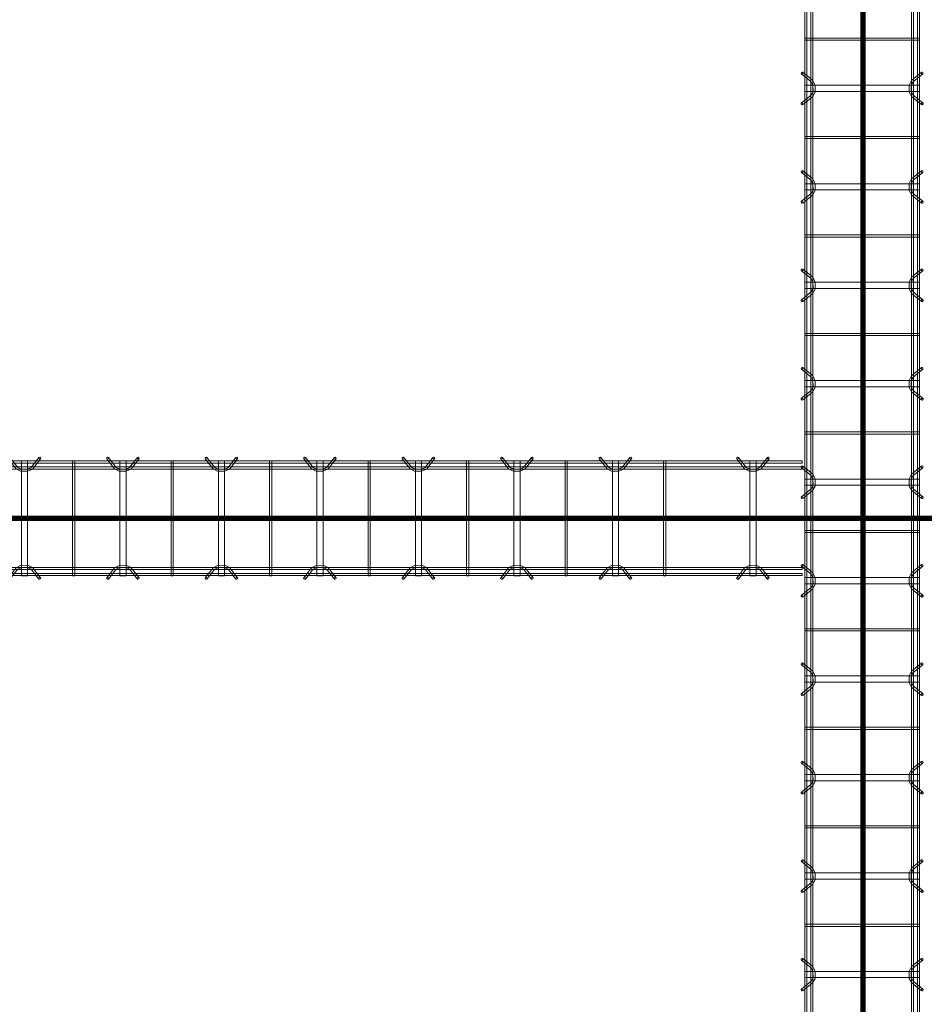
# Model space of a CAD drawing. Header units: inches. Extents: x -4136 to 1945, y -6639 to 12387.
# Tile 449 of 656: x -3094 to -2983, y 11068 to 11188. Entities that reach past the tile are written whole.
import ezdxf

# ---------------------------------------------------------------- set-up
doc = ezdxf.new("R2010")
doc.units = ezdxf.units.IN
doc.header["$MEASUREMENT"] = 0
for name, color, linetype, lineweight in [('A-FLOR', 7, 'Continuous', 9), ('A-GENM', 7, 'Continuous', 9), ('S-BEAM', 7, 'Continuous', 9)]:
    doc.layers.add(name, color=color, linetype=linetype, lineweight=lineweight)

# ---------------------------------------------------------------- blocks, each defined once
blk = doc.blocks.new('Dowel bar assembly - Dowel bar assembly-669756-SLAB ON GROUND JOINTS')
at = {"layer": 'S-BEAM', "color": 253, "true_color": 0xaaaaaa}
for p, q in [((2175, 1.98), (0, 1.98)), ((0, 1.72), (2175, 1.72)), ((2175, 1.25), (0, 1.25)), ((1168.02, 2.23), (1168.97, 1.03)), ((1169.18, 1.19), (1168.23, 2.39)), ((1169.62, 1.99), (1169.62, -12.01)), ((1170.38, 1.99), (1169.62, 1.99)), ((1169.62, 1.99), (1170.38, 1.99)), ((1170.38, -12.01), (1170.38, 1.99)), ((1171.76, 2.39), (1170.81, 1.19)), ((1171.01, 1.03), (1171.96, 2.23)), ((1175.87, 1.99), (1175.87, -12.01)), ((1176.13, 1.99), (1175.87, 1.99)), ((1175.87, 1.99), (1176.13, 1.99)), ((1176.13, -12.01), (1176.13, 1.99)), ((1180.02, 2.23), (1180.97, 1.03)), ((1181.18, 1.19), (1180.23, 2.39)), ((1181.62, 1.99), (1181.62, -12.01)), ((1182.38, 1.99), (1181.62, 1.99)), ((1181.62, 1.99), (1182.38, 1.99)), ((1182.38, -12.01), (1182.38, 1.99)), ((1183.76, 2.39), (1182.81, 1.19)), ((1183.01, 1.03), (1183.96, 2.23)), ((1187.87, 1.99), (1187.87, -12.01)), ((1188.13, 1.99), (1187.87, 1.99)), ((1187.87, 1.99), (1188.13, 1.99)), ((1188.13, -12.01), (1188.13, 1.99)), ((1192.02, 2.23), (1192.97, 1.03)), ((1193.18, 1.19), (1192.23, 2.39)), ((1193.62, 1.99), (1193.62, -12.01)), ((1194.38, 1.99), (1193.62, 1.99)), ((1193.62, 1.99), (1194.38, 1.99)), ((1194.38, -12.01), (1194.38, 1.99)), ((1195.76, 2.39), (1194.81, 1.19)), ((1195.01, 1.03), (1195.96, 2.23)), ((1199.87, 1.99), (1199.87, -12.01)), ((1200.13, 1.99), (1199.87, 1.99)), ((1199.87, 1.99), (1200.13, 1.99)), ((1200.13, -12.01), (1200.13, 1.99)), ((1204.02, 2.23), (1204.97, 1.03)), ((1205.18, 1.19), (1204.23, 2.39)), ((1205.62, 1.99), (1205.62, -12.01)), ((1206.38, 1.99), (1205.62, 1.99)), ((1205.62, 1.99), (1206.38, 1.99)), ((1206.38, -12.01), (1206.38, 1.99)), ((1207.76, 2.39), (1206.81, 1.19)), ((1207.01, 1.03), (1207.96, 2.23)), ((1211.87, 1.99), (1211.87, -12.01)), ((1212.13, 1.99), (1211.87, 1.99)), ((1211.87, 1.99), (1212.13, 1.99)), ((1212.13, -12.01), (1212.13, 1.99)), ((1216.02, 2.23), (1216.97, 1.03)), ((1217.18, 1.19), (1216.23, 2.39)), ((1217.62, 1.99), (1217.62, -12.01)), ((1218.38, 1.99), (1217.62, 1.99)), ((1217.62, 1.99), (1218.38, 1.99)), ((1218.38, -12.01), (1218.38, 1.99)), ((1219.76, 2.39), (1218.81, 1.19)), ((1219.01, 1.03), (1219.96, 2.23)), ((1223.87, 1.99), (1223.87, -12.01)), ((1224.13, 1.99), (1223.87, 1.99)), ((1223.87, 1.99), (1224.13, 1.99)), ((1224.13, -12.01), (1224.13, 1.99)), ((1228.02, 2.23), (1228.97, 1.03)), ((1229.18, 1.19), (1228.23, 2.39)), ((1229.62, 1.99), (1229.62, -12.01)), ((1230.38, 1.99), (1229.62, 1.99)), ((1229.62, 1.99), (1230.38, 1.99)), ((1230.38, -12.01), (1230.38, 1.99)), ((1231.76, 2.39), (1230.81, 1.19)), ((1231.01, 1.03), (1231.96, 2.23)), ((1235.87, 1.99), (1235.87, -12.01)), ((1236.13, 1.99), (1235.87, 1.99)), ((1235.87, 1.99), (1236.13, 1.99)), ((1236.13, -12.01), (1236.13, 1.99)), ((1240.02, 2.23), (1240.97, 1.03)), ((1241.18, 1.19), (1240.23, 2.39)), ((1241.62, 1.99), (1241.62, -12.01)), ((1242.38, 1.99), (1241.62, 1.99)), ((1241.62, 1.99), (1242.38, 1.99)), ((1242.38, -12.01), (1242.38, 1.99)), ((1243.76, 2.39), (1242.81, 1.19)), ((1243.01, 1.03), (1243.96, 2.23)), ((1247.87, 1.99), (1247.87, -12.01)), ((1248.13, 1.99), (1247.87, 1.99)), ((1247.87, 1.99), (1248.13, 1.99)), ((1248.13, -12.01), (1248.13, 1.99)), ((1252.02, 2.23), (1252.97, 1.03)), ((1253.18, 1.19), (1252.23, 2.39)), ((1253.62, 1.99), (1253.62, -12.01)), ((1254.38, 1.99), (1253.62, 1.99)), ((1253.62, 1.99), (1254.38, 1.99)), ((1254.38, -12.01), (1254.38, 1.99)), ((1255.76, 2.39), (1254.81, 1.19)), ((1255.01, 1.03), (1255.96, 2.23)), ((1259.87, 1.99), (1259.87, -12.01)), ((1260.13, 1.99), (1259.87, 1.99)), ((1259.87, 1.99), (1260.13, 1.99)), ((1260.13, -12.01), (1260.13, 1.99)), ((1264.02, 2.23), (1264.97, 1.03)), ((1265.18, 1.19), (1264.23, 2.39)), ((1265.62, 1.99), (1265.62, -12.01)), ((1266.38, 1.99), (1265.62, 1.99)), ((1265.62, 1.99), (1266.38, 1.99)), ((1266.38, -12.01), (1266.38, 1.99)), ((1267.76, 2.39), (1266.81, 1.19)), ((1267.01, 1.03), (1267.96, 2.23)), ((1271.87, 1.99), (1271.87, -12.01)), ((1272.13, 1.99), (1271.87, 1.99)), ((1271.87, 1.99), (1272.13, 1.99)), ((1272.13, -12.01), (1272.13, 1.99)), ((1276.02, 2.23), (1276.97, 1.03)), ((1277.18, 1.19), (1276.23, 2.39)), ((1277.62, 1.99), (1277.62, -12.01)), ((1278.38, 1.99), (1277.62, 1.99)), ((1277.62, 1.99), (1278.38, 1.99)), ((1278.38, -12.01), (1278.38, 1.99)), ((1279.76, 2.39), (1278.81, 1.19)), ((1279.01, 1.03), (1279.96, 2.23)), ((1283.87, 1.99), (1283.87, -12.01)), ((1284.13, 1.99), (1283.87, 1.99)), ((1283.87, 1.99), (1284.13, 1.99)), ((1284.13, -12.01), (1284.13, 1.99)), ((0, 0.99), (2175, 0.99)), ((2175, -11.01), (0, -11.01)), ((0, -11.27), (2175, -11.27)), ((2175, -11.74), (0, -11.74)), ((0, -12), (2175, -12)), ((1168.97, -11.05), (1168.02, -12.25)), ((1168.23, -12.41), (1169.18, -11.21)), ((1170.81, -11.21), (1171.76, -12.41)), ((1171.96, -12.25), (1171.01, -11.05)), ((1180.97, -11.05), (1180.02, -12.25)), ((1180.23, -12.41), (1181.18, -11.21)), ((1182.81, -11.21), (1183.76, -12.41)), ((1183.96, -12.25), (1183.01, -11.05)), ((1192.97, -11.05), (1192.02, -12.25)), ((1192.23, -12.41), (1193.18, -11.21)), ((1194.81, -11.21), (1195.76, -12.41)), ((1195.96, -12.25), (1195.01, -11.05)), ((1204.97, -11.05), (1204.02, -12.25)), ((1204.23, -12.41), (1205.18, -11.21)), ((1206.81, -11.21), (1207.76, -12.41)), ((1207.96, -12.25), (1207.01, -11.05)), ((1216.97, -11.05), (1216.02, -12.25)), ((1216.23, -12.41), (1217.18, -11.21)), ((1218.81, -11.21), (1219.76, -12.41)), ((1219.96, -12.25), (1219.01, -11.05)), ((1228.97, -11.05), (1228.02, -12.25)), ((1228.23, -12.41), (1229.18, -11.21)), ((1230.81, -11.21), (1231.76, -12.41)), ((1231.96, -12.25), (1231.01, -11.05)), ((1240.97, -11.05), (1240.02, -12.25)), ((1240.23, -12.41), (1241.18, -11.21)), ((1242.81, -11.21), (1243.76, -12.41)), ((1243.96, -12.25), (1243.01, -11.05)), ((1252.97, -11.05), (1252.02, -12.25)), ((1252.23, -12.41), (1253.18, -11.21)), ((1254.81, -11.21), (1255.76, -12.41)), ((1255.96, -12.25), (1255.01, -11.05)), ((1264.97, -11.05), (1264.02, -12.25)), ((1264.23, -12.41), (1265.18, -11.21)), ((1266.81, -11.21), (1267.76, -12.41)), ((1267.96, -12.25), (1267.01, -11.05)), ((1276.97, -11.05), (1276.02, -12.25)), ((1276.23, -12.41), (1277.18, -11.21)), ((1278.81, -11.21), (1279.76, -12.41)), ((1279.96, -12.25), (1279.01, -11.05)), ((1170.38, -12.01), (1169.62, -12.01)), ((1169.62, -12.01), (1170.38, -12.01)), ((1176.13, -12.01), (1175.87, -12.01)), ((1175.87, -12.01), (1176.13, -12.01)), ((1182.38, -12.01), (1181.62, -12.01)), ((1181.62, -12.01), (1182.38, -12.01)), ((1188.13, -12.01), (1187.87, -12.01)), ((1187.87, -12.01), (1188.13, -12.01)), ((1194.38, -12.01), (1193.62, -12.01)), ((1193.62, -12.01), (1194.38, -12.01)), ((1200.13, -12.01), (1199.87, -12.01)), ((1199.87, -12.01), (1200.13, -12.01)), ((1206.38, -12.01), (1205.62, -12.01)), ((1205.62, -12.01), (1206.38, -12.01)), ((1212.13, -12.01), (1211.87, -12.01)), ((1211.87, -12.01), (1212.13, -12.01)), ((1218.38, -12.01), (1217.62, -12.01)), ((1217.62, -12.01), (1218.38, -12.01)), ((1224.13, -12.01), (1223.87, -12.01)), ((1223.87, -12.01), (1224.13, -12.01)), ((1230.38, -12.01), (1229.62, -12.01)), ((1229.62, -12.01), (1230.38, -12.01)), ((1236.13, -12.01), (1235.87, -12.01)), ((1235.87, -12.01), (1236.13, -12.01)), ((1242.38, -12.01), (1241.62, -12.01)), ((1241.62, -12.01), (1242.38, -12.01)), ((1248.13, -12.01), (1247.87, -12.01)), ((1247.87, -12.01), (1248.13, -12.01)), ((1254.38, -12.01), (1253.62, -12.01)), ((1253.62, -12.01), (1254.38, -12.01)), ((1260.13, -12.01), (1259.87, -12.01)), ((1259.87, -12.01), (1260.13, -12.01)), ((1266.38, -12.01), (1265.62, -12.01)), ((1265.62, -12.01), (1266.38, -12.01)), ((1272.13, -12.01), (1271.87, -12.01)), ((1271.87, -12.01), (1272.13, -12.01)), ((1278.38, -12.01), (1277.62, -12.01)), ((1277.62, -12.01), (1278.38, -12.01)), ((1284.13, -12.01), (1283.87, -12.01)), ((1283.87, -12.01), (1284.13, -12.01))]:
    blk.add_line(p, q, dxfattribs=at)
at = {"layer": 'S-BEAM', "color": 253, "true_color": 0xaaaaaa, "flags": 128}
for points in [[(1168.97, 1.03), (1169.53, 0.73), (1170.39, 0.72), (1170.97, 0.99), (1171.01, 1.03)], [(1169.18, 1.19), (1169.62, 0.97), (1170.38, 0.98), (1170.81, 1.19)], [(1180.97, 1.03), (1181.53, 0.73), (1182.39, 0.72), (1182.97, 0.99), (1183.01, 1.03)], [(1181.18, 1.19), (1181.62, 0.97), (1182.38, 0.98), (1182.81, 1.19)], [(1192.97, 1.03), (1193.53, 0.73), (1194.39, 0.72), (1194.97, 0.99), (1195.01, 1.03)], [(1193.18, 1.19), (1193.62, 0.97), (1194.38, 0.98), (1194.81, 1.19)], [(1204.97, 1.03), (1205.53, 0.73), (1206.39, 0.72), (1206.97, 0.99), (1207.01, 1.03)], [(1205.18, 1.19), (1205.62, 0.97), (1206.38, 0.98), (1206.81, 1.19)], [(1216.97, 1.03), (1217.53, 0.73), (1218.39, 0.72), (1218.97, 0.99), (1219.01, 1.03)], [(1217.18, 1.19), (1217.62, 0.97), (1218.38, 0.98), (1218.81, 1.19)], [(1228.97, 1.03), (1229.53, 0.73), (1230.39, 0.72), (1230.97, 0.99), (1231.01, 1.03)], [(1229.18, 1.19), (1229.62, 0.97), (1230.38, 0.98), (1230.81, 1.19)], [(1240.97, 1.03), (1241.53, 0.73), (1242.39, 0.72), (1242.97, 0.99), (1243.01, 1.03)], [(1241.18, 1.19), (1241.62, 0.97), (1242.38, 0.98), (1242.81, 1.19)], [(1252.97, 1.03), (1253.53, 0.73), (1254.39, 0.72), (1254.97, 0.99), (1255.01, 1.03)], [(1253.18, 1.19), (1253.62, 0.97), (1254.38, 0.98), (1254.81, 1.19)], [(1264.97, 1.03), (1265.53, 0.73), (1266.39, 0.72), (1266.97, 0.99), (1267.01, 1.03)], [(1265.18, 1.19), (1265.62, 0.97), (1266.38, 0.98), (1266.81, 1.19)], [(1276.97, 1.03), (1277.53, 0.73), (1278.39, 0.72), (1278.97, 0.99), (1279.01, 1.03)], [(1277.18, 1.19), (1277.62, 0.97), (1278.38, 0.98), (1278.81, 1.19)], [(1168.97, -11.05), (1169.53, -10.75), (1170.39, -10.74), (1170.97, -11.01), (1171.01, -11.05)], [(1180.97, -11.05), (1181.53, -10.75), (1182.39, -10.74), (1182.97, -11.01), (1183.01, -11.05)], [(1192.97, -11.05), (1193.53, -10.75), (1194.39, -10.74), (1194.97, -11.01), (1195.01, -11.05)], [(1204.97, -11.05), (1205.53, -10.75), (1206.39, -10.74), (1206.97, -11.01), (1207.01, -11.05)], [(1216.97, -11.05), (1217.53, -10.75), (1218.39, -10.74), (1218.97, -11.01), (1219.01, -11.05)], [(1228.97, -11.05), (1229.53, -10.75), (1230.39, -10.74), (1230.97, -11.01), (1231.01, -11.05)], [(1240.97, -11.05), (1241.53, -10.75), (1242.39, -10.74), (1242.97, -11.01), (1243.01, -11.05)], [(1252.97, -11.05), (1253.53, -10.75), (1254.39, -10.74), (1254.97, -11.01), (1255.01, -11.05)], [(1264.97, -11.05), (1265.53, -10.75), (1266.39, -10.74), (1266.97, -11.01), (1267.01, -11.05)], [(1276.97, -11.05), (1277.53, -10.75), (1278.39, -10.74), (1278.97, -11.01), (1279.01, -11.05)], [(1169.18, -11.21), (1169.62, -10.99), (1170.38, -11), (1170.81, -11.21)], [(1181.18, -11.21), (1181.62, -10.99), (1182.38, -11), (1182.81, -11.21)], [(1193.18, -11.21), (1193.62, -10.99), (1194.38, -11), (1194.81, -11.21)], [(1205.18, -11.21), (1205.62, -10.99), (1206.38, -11), (1206.81, -11.21)], [(1217.18, -11.21), (1217.62, -10.99), (1218.38, -11), (1218.81, -11.21)], [(1229.18, -11.21), (1229.62, -10.99), (1230.38, -11), (1230.81, -11.21)], [(1241.18, -11.21), (1241.62, -10.99), (1242.38, -11), (1242.81, -11.21)], [(1253.18, -11.21), (1253.62, -10.99), (1254.38, -11), (1254.81, -11.21)], [(1265.18, -11.21), (1265.62, -10.99), (1266.38, -11), (1266.81, -11.21)], [(1277.18, -11.21), (1277.62, -10.99), (1278.38, -11), (1278.81, -11.21)]]:
    blk.add_lwpolyline(points, dxfattribs=at)
at = {"layer": 'S-BEAM', "color": 253, "true_color": 0xaaaaaa}
for centre, major_axis, start_param, end_param in [((1168.12, 2.31), (0.101, 0.08), 5.709265, 8.850858), ((1171.86, 2.31), (-0.101, 0.08), 3.715513, 6.857105), ((1180.12, 2.31), (0.101, 0.08), 5.709265, 8.850858), ((1183.86, 2.31), (-0.101, 0.08), 3.715513, 6.857105), ((1192.12, 2.31), (0.101, 0.08), 5.709265, 8.850858), ((1195.86, 2.31), (-0.101, 0.08), 3.715513, 6.857105), ((1204.12, 2.31), (0.101, 0.08), 5.709265, 8.850858), ((1207.86, 2.31), (-0.101, 0.08), 3.715513, 6.857105), ((1216.12, 2.31), (0.101, 0.08), 5.709265, 8.850858), ((1219.86, 2.31), (-0.101, 0.08), 3.715513, 6.857105), ((1228.12, 2.31), (0.101, 0.08), 5.709265, 8.850858), ((1231.86, 2.31), (-0.101, 0.08), 3.715513, 6.857105), ((1240.12, 2.31), (0.101, 0.08), 5.709265, 8.850858), ((1243.86, 2.31), (-0.101, 0.08), 3.715513, 6.857105), ((1252.12, 2.31), (0.101, 0.08), 5.709265, 8.850858), ((1255.86, 2.31), (-0.101, 0.08), 3.715513, 6.857105), ((1264.12, 2.31), (0.101, 0.08), 5.709265, 8.850858), ((1267.86, 2.31), (-0.101, 0.08), 3.715513, 6.857105), ((1276.12, 2.31), (0.101, 0.08), 5.709265, 8.850858), ((1279.86, 2.31), (-0.101, 0.08), 3.715513, 6.857105), ((1168.12, 2.31), (0.101, 0.08), 2.567673, 5.709265), ((1171.86, 2.31), (-0.101, 0.08), 0.57392, 3.715513), ((1180.12, 2.31), (0.101, 0.08), 2.567673, 5.709265), ((1183.86, 2.31), (-0.101, 0.08), 0.57392, 3.715513), ((1192.12, 2.31), (0.101, 0.08), 2.567673, 5.709265), ((1195.86, 2.31), (-0.101, 0.08), 0.57392, 3.715513), ((1204.12, 2.31), (0.101, 0.08), 2.567673, 5.709265), ((1207.86, 2.31), (-0.101, 0.08), 0.57392, 3.715513), ((1216.12, 2.31), (0.101, 0.08), 2.567673, 5.709265), ((1219.86, 2.31), (-0.101, 0.08), 0.57392, 3.715513), ((1228.12, 2.31), (0.101, 0.08), 2.567673, 5.709265), ((1231.86, 2.31), (-0.101, 0.08), 0.57392, 3.715513), ((1240.12, 2.31), (0.101, 0.08), 2.567673, 5.709265), ((1243.86, 2.31), (-0.101, 0.08), 0.57392, 3.715513), ((1252.12, 2.31), (0.101, 0.08), 2.567673, 5.709265), ((1255.86, 2.31), (-0.101, 0.08), 0.57392, 3.715513), ((1264.12, 2.31), (0.101, 0.08), 2.567673, 5.709265), ((1267.86, 2.31), (-0.101, 0.08), 0.57392, 3.715513), ((1276.12, 2.31), (0.101, 0.08), 2.567673, 5.709265), ((1279.86, 2.31), (-0.101, 0.08), 0.57392, 3.715513), ((1168.12, -12.33), (-0.101, 0.08), 3.715513, 6.857105), ((1168.12, -12.33), (-0.101, 0.08), 0.57392, 3.715513), ((1171.86, -12.33), (0.101, 0.08), 5.709265, 8.850858), ((1171.86, -12.33), (0.101, 0.08), 2.567673, 5.709265), ((1180.12, -12.33), (-0.101, 0.08), 3.715513, 6.857105), ((1180.12, -12.33), (-0.101, 0.08), 0.57392, 3.715513), ((1183.86, -12.33), (0.101, 0.08), 5.709265, 8.850858), ((1183.86, -12.33), (0.101, 0.08), 2.567673, 5.709265), ((1192.12, -12.33), (-0.101, 0.08), 3.715513, 6.857105), ((1192.12, -12.33), (-0.101, 0.08), 0.57392, 3.715513), ((1195.86, -12.33), (0.101, 0.08), 5.709265, 8.850858), ((1195.86, -12.33), (0.101, 0.08), 2.567673, 5.709265), ((1204.12, -12.33), (-0.101, 0.08), 3.715513, 6.857105), ((1204.12, -12.33), (-0.101, 0.08), 0.57392, 3.715513), ((1207.86, -12.33), (0.101, 0.08), 5.709265, 8.850858), ((1207.86, -12.33), (0.101, 0.08), 2.567673, 5.709265), ((1216.12, -12.33), (-0.101, 0.08), 3.715513, 6.857105), ((1216.12, -12.33), (-0.101, 0.08), 0.57392, 3.715513), ((1219.86, -12.33), (0.101, 0.08), 5.709265, 8.850858), ((1219.86, -12.33), (0.101, 0.08), 2.567673, 5.709265), ((1228.12, -12.33), (-0.101, 0.08), 3.715513, 6.857105), ((1228.12, -12.33), (-0.101, 0.08), 0.57392, 3.715513), ((1231.86, -12.33), (0.101, 0.08), 5.709265, 8.850858), ((1231.86, -12.33), (0.101, 0.08), 2.567673, 5.709265), ((1240.12, -12.33), (-0.101, 0.08), 3.715513, 6.857105), ((1240.12, -12.33), (-0.101, 0.08), 0.57392, 3.715513), ((1243.86, -12.33), (0.101, 0.08), 5.709265, 8.850858), ((1243.86, -12.33), (0.101, 0.08), 2.567673, 5.709265), ((1252.12, -12.33), (-0.101, 0.08), 3.715513, 6.857105), ((1252.12, -12.33), (-0.101, 0.08), 0.57392, 3.715513), ((1255.86, -12.33), (0.101, 0.08), 5.709265, 8.850858), ((1255.86, -12.33), (0.101, 0.08), 2.567673, 5.709265), ((1264.12, -12.33), (-0.101, 0.08), 3.715513, 6.857105), ((1264.12, -12.33), (-0.101, 0.08), 0.57392, 3.715513), ((1267.86, -12.33), (0.101, 0.08), 5.709265, 8.850858), ((1267.86, -12.33), (0.101, 0.08), 2.567673, 5.709265), ((1276.12, -12.33), (-0.101, 0.08), 3.715513, 6.857105), ((1276.12, -12.33), (-0.101, 0.08), 0.57392, 3.715513), ((1279.86, -12.33), (0.101, 0.08), 5.709265, 8.850858), ((1279.86, -12.33), (0.101, 0.08), 2.567673, 5.709265)]:
    blk.add_ellipse(centre, major_axis=major_axis, ratio=0.816528, start_param=start_param, end_param=end_param, dxfattribs=at)
blk = doc.blocks.new('Dowel bar assembly - Dowel bar assembly-674226-SLAB ON GROUND JOINTS')
at = {"layer": 'S-BEAM', "color": 253, "true_color": 0xaaaaaa}
for p, q in [((148.75, 1.98), (0, 1.98)), ((0, 1.98), (0, 1.72)), ((0, 1.72), (0, 1.98)), ((0, 1.72), (148.75, 1.72)), ((148.75, 1.25), (0, 1.25)), ((0, 0.99), (0, 1.25)), ((0, 1.25), (0, 0.99)), ((4.02, 2.23), (4.97, 1.03)), ((5.18, 1.19), (4.23, 2.39)), ((5.63, 1.99), (5.63, -12.01)), ((6.38, 1.99), (5.63, 1.99)), ((5.63, 1.99), (6.38, 1.99)), ((6.38, -12.01), (6.38, 1.99)), ((7.76, 2.39), (6.81, 1.19)), ((7.01, 1.03), (7.96, 2.23)), ((11.87, 1.99), (11.87, -12.01)), ((12.13, 1.99), (11.87, 1.99)), ((11.87, 1.99), (12.13, 1.99)), ((12.13, -12.01), (12.13, 1.99)), ((16.02, 2.23), (16.97, 1.03)), ((17.18, 1.19), (16.23, 2.39)), ((17.63, 1.99), (17.63, -12.01)), ((18.38, 1.99), (17.63, 1.99)), ((17.63, 1.99), (18.38, 1.99)), ((18.38, -12.01), (18.38, 1.99)), ((19.76, 2.39), (18.81, 1.19)), ((19.01, 1.03), (19.96, 2.23)), ((23.87, 1.99), (23.87, -12.01)), ((24.13, 1.99), (23.87, 1.99)), ((23.87, 1.99), (24.13, 1.99)), ((24.13, -12.01), (24.13, 1.99)), ((28.02, 2.23), (28.97, 1.03)), ((29.18, 1.19), (28.23, 2.39)), ((29.63, 1.99), (29.63, -12.01)), ((30.38, 1.99), (29.63, 1.99)), ((29.63, 1.99), (30.38, 1.99)), ((30.38, -12.01), (30.38, 1.99)), ((31.76, 2.39), (30.81, 1.19)), ((31.01, 1.03), (31.96, 2.23)), ((35.87, 1.99), (35.87, -12.01)), ((36.13, 1.99), (35.87, 1.99)), ((35.87, 1.99), (36.13, 1.99)), ((36.13, -12.01), (36.13, 1.99)), ((40.02, 2.23), (40.97, 1.03)), ((41.18, 1.19), (40.23, 2.39)), ((41.63, 1.99), (41.63, -12.01)), ((42.38, 1.99), (41.63, 1.99)), ((41.63, 1.99), (42.38, 1.99)), ((42.38, -12.01), (42.38, 1.99)), ((43.76, 2.39), (42.81, 1.19)), ((43.01, 1.03), (43.96, 2.23)), ((47.87, 1.99), (47.87, -12.01)), ((48.13, 1.99), (47.87, 1.99)), ((47.87, 1.99), (48.13, 1.99)), ((48.13, -12.01), (48.13, 1.99)), ((52.02, 2.23), (52.97, 1.03)), ((53.18, 1.19), (52.23, 2.39)), ((53.63, 1.99), (53.63, -12.01)), ((54.38, 1.99), (53.63, 1.99)), ((53.63, 1.99), (54.38, 1.99)), ((54.38, -12.01), (54.38, 1.99)), ((55.76, 2.39), (54.81, 1.19)), ((55.01, 1.03), (55.96, 2.23)), ((59.87, 1.99), (59.87, -12.01)), ((60.13, 1.99), (59.87, 1.99)), ((59.87, 1.99), (60.13, 1.99)), ((60.13, -12.01), (60.13, 1.99)), ((64.02, 2.23), (64.97, 1.03)), ((65.18, 1.19), (64.23, 2.39)), ((65.63, 1.99), (65.63, -12.01)), ((66.38, 1.99), (65.63, 1.99)), ((65.63, 1.99), (66.38, 1.99)), ((66.38, -12.01), (66.38, 1.99)), ((67.76, 2.39), (66.81, 1.19)), ((67.01, 1.03), (67.96, 2.23)), ((71.87, 1.99), (71.87, -12.01)), ((72.13, 1.99), (71.87, 1.99)), ((71.87, 1.99), (72.13, 1.99)), ((72.13, -12.01), (72.13, 1.99)), ((76.02, 2.23), (76.97, 1.03)), ((77.18, 1.19), (76.23, 2.39)), ((77.63, 1.99), (77.63, -12.01)), ((78.38, 1.99), (77.63, 1.99)), ((77.63, 1.99), (78.38, 1.99)), ((78.38, -12.01), (78.38, 1.99)), ((79.76, 2.39), (78.81, 1.19)), ((79.01, 1.03), (79.96, 2.23)), ((83.87, 1.99), (83.87, -12.01)), ((84.13, 1.99), (83.87, 1.99)), ((83.87, 1.99), (84.13, 1.99)), ((84.13, -12.01), (84.13, 1.99)), ((88.02, 2.23), (88.97, 1.03)), ((89.18, 1.19), (88.23, 2.39)), ((89.63, 1.99), (89.63, -12.01)), ((90.38, 1.99), (89.63, 1.99)), ((89.63, 1.99), (90.38, 1.99)), ((90.38, -12.01), (90.38, 1.99)), ((91.76, 2.39), (90.81, 1.19)), ((91.01, 1.03), (91.96, 2.23)), ((95.87, 1.99), (95.87, -12.01)), ((96.13, 1.99), (95.87, 1.99)), ((95.87, 1.99), (96.13, 1.99)), ((96.13, -12.01), (96.13, 1.99)), ((100.02, 2.23), (100.97, 1.03)), ((101.18, 1.19), (100.23, 2.39)), ((101.63, 1.99), (101.63, -12.01)), ((102.38, 1.99), (101.63, 1.99)), ((101.63, 1.99), (102.38, 1.99)), ((102.38, -12.01), (102.38, 1.99)), ((103.76, 2.39), (102.81, 1.19)), ((103.01, 1.03), (103.96, 2.23)), ((107.87, 1.99), (107.87, -12.01)), ((108.13, 1.99), (107.87, 1.99)), ((107.87, 1.99), (108.13, 1.99)), ((108.13, -12.01), (108.13, 1.99)), ((112.02, 2.23), (112.97, 1.03)), ((113.18, 1.19), (112.23, 2.39)), ((113.63, 1.99), (113.63, -12.01)), ((114.38, 1.99), (113.63, 1.99)), ((113.63, 1.99), (114.38, 1.99)), ((114.38, -12.01), (114.38, 1.99)), ((115.76, 2.39), (114.81, 1.19)), ((115.01, 1.03), (115.96, 2.23)), ((119.87, 1.99), (119.87, -12.01)), ((120.13, 1.99), (119.87, 1.99)), ((119.87, 1.99), (120.13, 1.99)), ((120.13, -12.01), (120.13, 1.99)), ((124.02, 2.23), (124.97, 1.03)), ((125.18, 1.19), (124.23, 2.39)), ((125.63, 1.99), (125.63, -12.01)), ((126.38, 1.99), (125.63, 1.99)), ((125.63, 1.99), (126.38, 1.99)), ((126.38, -12.01), (126.38, 1.99)), ((127.76, 2.39), (126.81, 1.19)), ((127.01, 1.03), (127.96, 2.23)), ((131.87, 1.99), (131.87, -12.01)), ((132.13, 1.99), (131.87, 1.99)), ((131.87, 1.99), (132.13, 1.99)), ((132.13, -12.01), (132.13, 1.99)), ((140.77, 2.23), (141.72, 1.03)), ((141.93, 1.19), (140.98, 2.39)), ((142.38, 1.99), (142.38, -12.01)), ((143.13, 1.99), (142.38, 1.99)), ((142.38, 1.99), (143.13, 1.99)), ((143.13, -12.01), (143.13, 1.99)), ((144.51, 2.39), (143.56, 1.19)), ((143.76, 1.03), (144.71, 2.23)), ((148.75, 1.98), (148.75, 1.72)), ((148.75, 1.72), (148.75, 1.98)), ((148.75, 0.99), (148.75, 1.25)), ((148.75, 1.25), (148.75, 0.99)), ((0, 0.99), (148.75, 0.99)), ((148.75, -11.01), (0, -11.01)), ((0, -11.27), (0, -11.01)), ((0, -11.01), (0, -11.27)), ((0, -11.27), (148.75, -11.27)), ((148.75, -11.74), (0, -11.74)), ((0, -12), (0, -11.74)), ((0, -11.74), (0, -12)), ((0, -12), (148.75, -12)), ((4.97, -11.05), (4.02, -12.25)), ((4.23, -12.41), (5.18, -11.21)), ((6.81, -11.21), (7.76, -12.41)), ((7.96, -12.25), (7.01, -11.05)), ((16.97, -11.05), (16.02, -12.25)), ((16.23, -12.41), (17.18, -11.21)), ((18.81, -11.21), (19.76, -12.41)), ((19.96, -12.25), (19.01, -11.05)), ((28.97, -11.05), (28.02, -12.25)), ((28.23, -12.41), (29.18, -11.21)), ((30.81, -11.21), (31.76, -12.41)), ((31.96, -12.25), (31.01, -11.05)), ((40.97, -11.05), (40.02, -12.25)), ((40.23, -12.41), (41.18, -11.21)), ((42.81, -11.21), (43.76, -12.41)), ((43.96, -12.25), (43.01, -11.05)), ((52.97, -11.05), (52.02, -12.25)), ((52.23, -12.41), (53.18, -11.21)), ((54.81, -11.21), (55.76, -12.41)), ((55.96, -12.25), (55.01, -11.05)), ((64.97, -11.05), (64.02, -12.25)), ((64.23, -12.41), (65.18, -11.21)), ((66.81, -11.21), (67.76, -12.41)), ((67.96, -12.25), (67.01, -11.05)), ((76.97, -11.05), (76.02, -12.25)), ((76.23, -12.41), (77.18, -11.21)), ((78.81, -11.21), (79.76, -12.41)), ((79.96, -12.25), (79.01, -11.05)), ((88.97, -11.05), (88.02, -12.25)), ((88.23, -12.41), (89.18, -11.21)), ((90.81, -11.21), (91.76, -12.41)), ((91.96, -12.25), (91.01, -11.05)), ((100.97, -11.05), (100.02, -12.25)), ((100.23, -12.41), (101.18, -11.21)), ((102.81, -11.21), (103.76, -12.41)), ((103.96, -12.25), (103.01, -11.05)), ((112.97, -11.05), (112.02, -12.25)), ((112.23, -12.41), (113.18, -11.21)), ((114.81, -11.21), (115.76, -12.41)), ((115.96, -12.25), (115.01, -11.05)), ((124.97, -11.05), (124.02, -12.25)), ((124.23, -12.41), (125.18, -11.21)), ((126.81, -11.21), (127.76, -12.41)), ((127.96, -12.25), (127.01, -11.05)), ((141.72, -11.05), (140.77, -12.25)), ((140.98, -12.41), (141.93, -11.21)), ((143.56, -11.21), (144.51, -12.41)), ((144.71, -12.25), (143.76, -11.05)), ((148.75, -11.27), (148.75, -11.01)), ((148.75, -11.01), (148.75, -11.27)), ((148.75, -12), (148.75, -11.74)), ((148.75, -11.74), (148.75, -12)), ((6.38, -12.01), (5.63, -12.01)), ((5.63, -12.01), (6.38, -12.01)), ((12.13, -12.01), (11.87, -12.01)), ((11.87, -12.01), (12.13, -12.01)), ((18.38, -12.01), (17.63, -12.01)), ((17.63, -12.01), (18.38, -12.01)), ((24.13, -12.01), (23.87, -12.01)), ((23.87, -12.01), (24.13, -12.01)), ((30.38, -12.01), (29.63, -12.01)), ((29.63, -12.01), (30.38, -12.01)), ((36.13, -12.01), (35.87, -12.01)), ((35.87, -12.01), (36.13, -12.01)), ((42.38, -12.01), (41.63, -12.01)), ((41.63, -12.01), (42.38, -12.01)), ((48.13, -12.01), (47.87, -12.01)), ((47.87, -12.01), (48.13, -12.01)), ((54.38, -12.01), (53.63, -12.01)), ((53.63, -12.01), (54.38, -12.01)), ((60.13, -12.01), (59.87, -12.01)), ((59.87, -12.01), (60.13, -12.01)), ((66.38, -12.01), (65.63, -12.01)), ((65.63, -12.01), (66.38, -12.01)), ((72.13, -12.01), (71.87, -12.01)), ((71.87, -12.01), (72.13, -12.01)), ((78.38, -12.01), (77.63, -12.01)), ((77.63, -12.01), (78.38, -12.01)), ((84.13, -12.01), (83.87, -12.01)), ((83.87, -12.01), (84.13, -12.01)), ((90.38, -12.01), (89.63, -12.01)), ((89.63, -12.01), (90.38, -12.01)), ((96.13, -12.01), (95.87, -12.01)), ((95.87, -12.01), (96.13, -12.01)), ((102.38, -12.01), (101.63, -12.01)), ((101.63, -12.01), (102.38, -12.01)), ((108.13, -12.01), (107.87, -12.01)), ((107.87, -12.01), (108.13, -12.01)), ((114.38, -12.01), (113.63, -12.01)), ((113.63, -12.01), (114.38, -12.01)), ((120.13, -12.01), (119.87, -12.01)), ((119.87, -12.01), (120.13, -12.01)), ((126.38, -12.01), (125.63, -12.01)), ((125.63, -12.01), (126.38, -12.01)), ((132.13, -12.01), (131.87, -12.01)), ((131.87, -12.01), (132.13, -12.01)), ((143.13, -12.01), (142.38, -12.01)), ((142.38, -12.01), (143.13, -12.01))]:
    blk.add_line(p, q, dxfattribs=at)
at = {"layer": 'S-BEAM', "color": 253, "true_color": 0xaaaaaa, "flags": 128}
for points in [[(4.97, 1.03), (5.53, 0.73), (6.39, 0.72), (6.97, 0.99), (7.01, 1.03)], [(5.18, 1.19), (5.62, 0.97), (6.38, 0.98), (6.81, 1.19)], [(16.97, 1.03), (17.53, 0.73), (18.39, 0.72), (18.97, 0.99), (19.01, 1.03)], [(17.18, 1.19), (17.62, 0.97), (18.38, 0.98), (18.81, 1.19)], [(28.97, 1.03), (29.53, 0.73), (30.39, 0.72), (30.97, 0.99), (31.01, 1.03)], [(29.18, 1.19), (29.62, 0.97), (30.38, 0.98), (30.81, 1.19)], [(40.97, 1.03), (41.53, 0.73), (42.39, 0.72), (42.97, 0.99), (43.01, 1.03)], [(41.18, 1.19), (41.62, 0.97), (42.38, 0.98), (42.81, 1.19)], [(52.97, 1.03), (53.53, 0.73), (54.39, 0.72), (54.97, 0.99), (55.01, 1.03)], [(53.18, 1.19), (53.62, 0.97), (54.38, 0.98), (54.81, 1.19)], [(64.97, 1.03), (65.53, 0.73), (66.39, 0.72), (66.97, 0.99), (67.01, 1.03)], [(65.18, 1.19), (65.62, 0.97), (66.38, 0.98), (66.81, 1.19)], [(76.97, 1.03), (77.53, 0.73), (78.39, 0.72), (78.97, 0.99), (79.01, 1.03)], [(77.18, 1.19), (77.62, 0.97), (78.38, 0.98), (78.81, 1.19)], [(88.97, 1.03), (89.53, 0.73), (90.39, 0.72), (90.97, 0.99), (91.01, 1.03)], [(89.18, 1.19), (89.62, 0.97), (90.38, 0.98), (90.81, 1.19)], [(100.97, 1.03), (101.53, 0.73), (102.39, 0.72), (102.97, 0.99), (103.01, 1.03)], [(101.18, 1.19), (101.62, 0.97), (102.38, 0.98), (102.81, 1.19)], [(112.97, 1.03), (113.53, 0.73), (114.39, 0.72), (114.97, 0.99), (115.01, 1.03)], [(113.18, 1.19), (113.62, 0.97), (114.38, 0.98), (114.81, 1.19)], [(124.97, 1.03), (125.53, 0.73), (126.39, 0.72), (126.97, 0.99), (127.01, 1.03)], [(125.18, 1.19), (125.62, 0.97), (126.38, 0.98), (126.81, 1.19)], [(141.72, 1.03), (142.28, 0.73), (143.14, 0.72), (143.72, 0.99), (143.76, 1.03)], [(141.93, 1.19), (142.37, 0.97), (143.13, 0.98), (143.56, 1.19)], [(4.97, -11.05), (5.53, -10.75), (6.39, -10.74), (6.97, -11.01), (7.01, -11.05)], [(16.97, -11.05), (17.53, -10.75), (18.39, -10.74), (18.97, -11.01), (19.01, -11.05)], [(28.97, -11.05), (29.53, -10.75), (30.39, -10.74), (30.97, -11.01), (31.01, -11.05)], [(40.97, -11.05), (41.53, -10.75), (42.39, -10.74), (42.97, -11.01), (43.01, -11.05)], [(52.97, -11.05), (53.53, -10.75), (54.39, -10.74), (54.97, -11.01), (55.01, -11.05)], [(64.97, -11.05), (65.53, -10.75), (66.39, -10.74), (66.97, -11.01), (67.01, -11.05)], [(76.97, -11.05), (77.53, -10.75), (78.39, -10.74), (78.97, -11.01), (79.01, -11.05)], [(88.97, -11.05), (89.53, -10.75), (90.39, -10.74), (90.97, -11.01), (91.01, -11.05)], [(100.97, -11.05), (101.53, -10.75), (102.39, -10.74), (102.97, -11.01), (103.01, -11.05)], [(112.97, -11.05), (113.53, -10.75), (114.39, -10.74), (114.97, -11.01), (115.01, -11.05)], [(124.97, -11.05), (125.53, -10.75), (126.39, -10.74), (126.97, -11.01), (127.01, -11.05)], [(141.72, -11.05), (142.28, -10.75), (143.14, -10.74), (143.72, -11.01), (143.76, -11.05)], [(5.18, -11.21), (5.62, -10.99), (6.38, -11), (6.81, -11.21)], [(17.18, -11.21), (17.62, -10.99), (18.38, -11), (18.81, -11.21)], [(29.18, -11.21), (29.62, -10.99), (30.38, -11), (30.81, -11.21)], [(41.18, -11.21), (41.62, -10.99), (42.38, -11), (42.81, -11.21)], [(53.18, -11.21), (53.62, -10.99), (54.38, -11), (54.81, -11.21)], [(65.18, -11.21), (65.62, -10.99), (66.38, -11), (66.81, -11.21)], [(77.18, -11.21), (77.62, -10.99), (78.38, -11), (78.81, -11.21)], [(89.18, -11.21), (89.62, -10.99), (90.38, -11), (90.81, -11.21)], [(101.18, -11.21), (101.62, -10.99), (102.38, -11), (102.81, -11.21)], [(113.18, -11.21), (113.62, -10.99), (114.38, -11), (114.81, -11.21)], [(125.18, -11.21), (125.62, -10.99), (126.38, -11), (126.81, -11.21)], [(141.93, -11.21), (142.37, -10.99), (143.13, -11), (143.56, -11.21)]]:
    blk.add_lwpolyline(points, dxfattribs=at)
at = {"layer": 'S-BEAM', "color": 253, "true_color": 0xaaaaaa}
for centre, major_axis, start_param, end_param in [((4.12, 2.31), (0.101, 0.08), 5.709265, 8.850858), ((7.86, 2.31), (-0.101, 0.08), 3.715513, 6.857105), ((16.12, 2.31), (0.101, 0.08), 5.709265, 8.850858), ((19.86, 2.31), (-0.101, 0.08), 3.715513, 6.857105), ((28.12, 2.31), (0.101, 0.08), 5.709265, 8.850858), ((31.86, 2.31), (-0.101, 0.08), 3.715513, 6.857105), ((40.12, 2.31), (0.101, 0.08), 5.709265, 8.850858), ((43.86, 2.31), (-0.101, 0.08), 3.715513, 6.857105), ((52.12, 2.31), (0.101, 0.08), 5.709265, 8.850858), ((55.86, 2.31), (-0.101, 0.08), 3.715513, 6.857105), ((64.12, 2.31), (0.101, 0.08), 5.709265, 8.850858), ((67.86, 2.31), (-0.101, 0.08), 3.715513, 6.857105), ((76.12, 2.31), (0.101, 0.08), 5.709265, 8.850858), ((79.86, 2.31), (-0.101, 0.08), 3.715513, 6.857105), ((88.12, 2.31), (0.101, 0.08), 5.709265, 8.850858), ((91.86, 2.31), (-0.101, 0.08), 3.715513, 6.857105), ((100.12, 2.31), (0.101, 0.08), 5.709265, 8.850858), ((103.86, 2.31), (-0.101, 0.08), 3.715513, 6.857105), ((112.12, 2.31), (0.101, 0.08), 5.709265, 8.850858), ((115.86, 2.31), (-0.101, 0.08), 3.715513, 6.857105), ((124.12, 2.31), (0.101, 0.08), 5.709265, 8.850858), ((127.86, 2.31), (-0.101, 0.08), 3.715513, 6.857105), ((140.87, 2.31), (0.101, 0.08), 5.709265, 8.850858), ((144.61, 2.31), (-0.101, 0.08), 3.715513, 6.857105), ((4.12, 2.31), (0.101, 0.08), 2.567673, 5.709265), ((7.86, 2.31), (-0.101, 0.08), 0.57392, 3.715513), ((16.12, 2.31), (0.101, 0.08), 2.567673, 5.709265), ((19.86, 2.31), (-0.101, 0.08), 0.57392, 3.715513), ((28.12, 2.31), (0.101, 0.08), 2.567673, 5.709265), ((31.86, 2.31), (-0.101, 0.08), 0.57392, 3.715513), ((40.12, 2.31), (0.101, 0.08), 2.567673, 5.709265), ((43.86, 2.31), (-0.101, 0.08), 0.57392, 3.715513), ((52.12, 2.31), (0.101, 0.08), 2.567673, 5.709265), ((55.86, 2.31), (-0.101, 0.08), 0.57392, 3.715513), ((64.12, 2.31), (0.101, 0.08), 2.567673, 5.709265), ((67.86, 2.31), (-0.101, 0.08), 0.57392, 3.715513), ((76.12, 2.31), (0.101, 0.08), 2.567673, 5.709265), ((79.86, 2.31), (-0.101, 0.08), 0.57392, 3.715513), ((88.12, 2.31), (0.101, 0.08), 2.567673, 5.709265), ((91.86, 2.31), (-0.101, 0.08), 0.57392, 3.715513), ((100.12, 2.31), (0.101, 0.08), 2.567673, 5.709265), ((103.86, 2.31), (-0.101, 0.08), 0.57392, 3.715513), ((112.12, 2.31), (0.101, 0.08), 2.567673, 5.709265), ((115.86, 2.31), (-0.101, 0.08), 0.57392, 3.715513), ((124.12, 2.31), (0.101, 0.08), 2.567673, 5.709265), ((127.86, 2.31), (-0.101, 0.08), 0.57392, 3.715513), ((140.87, 2.31), (0.101, 0.08), 2.567673, 5.709265), ((144.61, 2.31), (-0.101, 0.08), 0.57392, 3.715513), ((4.12, -12.33), (-0.101, 0.08), 3.715513, 6.857105), ((4.12, -12.33), (-0.101, 0.08), 0.57392, 3.715513), ((7.86, -12.33), (0.101, 0.08), 5.709265, 8.850858), ((7.86, -12.33), (0.101, 0.08), 2.567673, 5.709265), ((16.12, -12.33), (-0.101, 0.08), 3.715513, 6.857105), ((16.12, -12.33), (-0.101, 0.08), 0.57392, 3.715513), ((19.86, -12.33), (0.101, 0.08), 5.709265, 8.850858), ((19.86, -12.33), (0.101, 0.08), 2.567673, 5.709265), ((28.12, -12.33), (-0.101, 0.08), 3.715513, 6.857105), ((28.12, -12.33), (-0.101, 0.08), 0.57392, 3.715513), ((31.86, -12.33), (0.101, 0.08), 5.709265, 8.850858), ((31.86, -12.33), (0.101, 0.08), 2.567673, 5.709265), ((40.12, -12.33), (-0.101, 0.08), 3.715513, 6.857105), ((40.12, -12.33), (-0.101, 0.08), 0.57392, 3.715513), ((43.86, -12.33), (0.101, 0.08), 5.709265, 8.850858), ((43.86, -12.33), (0.101, 0.08), 2.567673, 5.709265), ((52.12, -12.33), (-0.101, 0.08), 3.715513, 6.857105), ((52.12, -12.33), (-0.101, 0.08), 0.57392, 3.715513), ((55.86, -12.33), (0.101, 0.08), 5.709265, 8.850858), ((55.86, -12.33), (0.101, 0.08), 2.567673, 5.709265), ((64.12, -12.33), (-0.101, 0.08), 3.715513, 6.857105), ((64.12, -12.33), (-0.101, 0.08), 0.57392, 3.715513), ((67.86, -12.33), (0.101, 0.08), 5.709265, 8.850858), ((67.86, -12.33), (0.101, 0.08), 2.567673, 5.709265), ((76.12, -12.33), (-0.101, 0.08), 3.715513, 6.857105), ((76.12, -12.33), (-0.101, 0.08), 0.57392, 3.715513), ((79.86, -12.33), (0.101, 0.08), 5.709265, 8.850858), ((79.86, -12.33), (0.101, 0.08), 2.567673, 5.709265), ((88.12, -12.33), (-0.101, 0.08), 3.715513, 6.857105), ((88.12, -12.33), (-0.101, 0.08), 0.57392, 3.715513), ((91.86, -12.33), (0.101, 0.08), 5.709265, 8.850858), ((91.86, -12.33), (0.101, 0.08), 2.567673, 5.709265), ((100.12, -12.33), (-0.101, 0.08), 3.715513, 6.857105), ((100.12, -12.33), (-0.101, 0.08), 0.57392, 3.715513), ((103.86, -12.33), (0.101, 0.08), 5.709265, 8.850858), ((103.86, -12.33), (0.101, 0.08), 2.567673, 5.709265), ((112.12, -12.33), (-0.101, 0.08), 3.715513, 6.857105), ((112.12, -12.33), (-0.101, 0.08), 0.57392, 3.715513), ((115.86, -12.33), (0.101, 0.08), 5.709265, 8.850858), ((115.86, -12.33), (0.101, 0.08), 2.567673, 5.709265), ((124.12, -12.33), (-0.101, 0.08), 3.715513, 6.857105), ((124.12, -12.33), (-0.101, 0.08), 0.57392, 3.715513), ((127.86, -12.33), (0.101, 0.08), 5.709265, 8.850858), ((127.86, -12.33), (0.101, 0.08), 2.567673, 5.709265), ((140.87, -12.33), (-0.101, 0.08), 3.715513, 6.857105), ((140.87, -12.33), (-0.101, 0.08), 0.57392, 3.715513), ((144.61, -12.33), (0.101, 0.08), 5.709265, 8.850858), ((144.61, -12.33), (0.101, 0.08), 2.567673, 5.709265)]:
    blk.add_ellipse(centre, major_axis=major_axis, ratio=0.816528, start_param=start_param, end_param=end_param, dxfattribs=at)

msp = doc.modelspace()

# ---------------------------------------------------------------- hatches: boundary and pattern name
at = {"layer": 'A-GENM', "true_color": 0x0000ff}
for points in [[(-2990.65717, 12077.1894), (-2990.65717, 12076.83507), (-2990.65717, 9901.50436), (-2990.65717, 9901.1894), (-2991.08036, 9901.1894), (-2991.08036, 9901.50436), (-2991.08036, 12076.83507), (-2991.08036, 12077.1894)], [(-2991.02059, 9901.1894), (-2991.02059, 9901.50436), (-2991.02059, 12076.83507), (-2991.02059, 12077.1894), (-2990.62689, 12077.1894), (-2990.62689, 12076.83507), (-2990.62689, 9901.50436), (-2990.62689, 9901.1894)], [(-2990.65869, 12077.1894), (-2990.65869, 12076.83507), (-2990.65869, 9901.50436), (-2990.65869, 9901.1894), (-2991.00273, 9901.1894), (-2991.00273, 9901.50436), (-2991.00273, 12076.83507), (-2991.00273, 12077.1894)], [(-2990.57181, 12077.1894), (-2990.57181, 12076.83507), (-2990.57181, 9901.50436), (-2990.57181, 9901.1894), (-2990.99348, 9901.1894), (-2990.99348, 9901.50436), (-2990.99348, 12076.83507), (-2990.99348, 12077.1894)], [(-2990.7803, 12077.1894), (-2990.7803, 12076.83507), (-2990.7803, 9901.50436), (-2990.7803, 9901.1894), (-2990.86718, 9901.1894), (-2990.86718, 9901.50436), (-2990.86718, 12076.83507), (-2990.86718, 12077.1894)], [(-2990.57029, 12077.1894), (-2990.57029, 12076.83507), (-2990.57029, 9901.50436), (-2990.57029, 9901.1894), (-2990.7803, 9901.1894), (-2990.7803, 9901.50436), (-2990.7803, 12076.83507), (-2990.7803, 12077.1894)], [(-3819.32374, 11127.35951), (-3819.00878, 11127.35951), (-1943.6387, 11127.35951), (-1943.32374, 11127.35951), (-1943.13624, 11127.35951), (-1943.13624, 11127.1495), (-1943.32374, 11127.1495), (-1943.6387, 11127.1495), (-3819.00878, 11127.1495), (-3819.32374, 11127.1495)], [(-3819.32374, 11127.35799), (-3819.00878, 11127.35799), (-1943.6387, 11127.35799), (-1943.32374, 11127.35799), (-1943.13624, 11127.35799), (-1943.13624, 11126.93632), (-1943.32374, 11126.93632), (-1943.6387, 11126.93632), (-3819.00878, 11126.93632), (-3819.32374, 11126.93632)], [(-1943.13624, 11126.90921), (-1943.32374, 11126.90921), (-1943.6387, 11126.90921), (-3819.00878, 11126.90921), (-3819.32374, 11126.90921), (-3819.32374, 11127.30291), (-3819.00878, 11127.30291), (-1943.6387, 11127.30291), (-1943.32374, 11127.30291), (-1943.13624, 11127.30291)], [(-3819.32374, 11127.27263), (-3819.00878, 11127.27263), (-1943.6387, 11127.27263), (-1943.32374, 11127.27263), (-1943.13624, 11127.27263), (-1943.13624, 11126.84944), (-1943.32374, 11126.84944), (-1943.6387, 11126.84944), (-3819.00878, 11126.84944), (-3819.32374, 11126.84944)], [(-3819.32374, 11127.27111), (-3819.00878, 11127.27111), (-1943.6387, 11127.27111), (-1943.32374, 11127.27111), (-1943.13624, 11127.27111), (-1943.13624, 11126.92707), (-1943.32374, 11126.92707), (-1943.6387, 11126.92707), (-3819.00878, 11126.92707), (-3819.32374, 11126.92707)], [(-3819.32374, 11127.1495), (-3819.00878, 11127.1495), (-1943.6387, 11127.1495), (-1943.32374, 11127.1495), (-1943.13624, 11127.1495), (-1943.13624, 11127.06262), (-1943.32374, 11127.06262), (-1943.6387, 11127.06262), (-3819.00878, 11127.06262), (-3819.32374, 11127.06262)]]:
    msp.add_hatch(color=5, dxfattribs=at).paths.add_polyline_path(points, flags=0)

# ---------------------------------------------------------------- linework, layer by layer
at = {"layer": 'A-FLOR'}
for p, q in [((-2991.08036, 12076.83507), (-2991.08036, 9901.1894)), ((-2991.02059, 9901.1894), (-2991.02059, 12076.83507)), ((-2991.00273, 9901.1894), (-2991.00273, 12076.83507)), ((-2990.99348, 12076.83507), (-2990.99348, 9901.1894)), ((-2990.98122, 12076.83507), (-2990.98122, 9901.1894)), ((-2990.91585, 12076.83507), (-2990.91585, 9901.1894)), ((-2990.86718, 12076.83507), (-2990.86718, 9901.1894)), ((-2990.7803, 9901.1894), (-2990.7803, 12076.83507)), ((-2990.66626, 12076.83507), (-2990.66626, 9901.1894)), ((-2990.65869, 12076.83507), (-2990.65869, 9901.1894)), ((-2990.65717, 12076.83507), (-2990.65717, 9901.1894)), ((-2990.62689, 12076.83507), (-2990.62689, 9901.1894)), ((-2990.57181, 12076.83507), (-2990.57181, 9901.1894)), ((-2990.57029, 12076.83507), (-2990.57029, 9901.1894))]:
    msp.add_line(p, q, dxfattribs=at)
at = {"layer": 'A-GENM', "color": 5, "true_color": 0x0000ff}
for p, q in [((-2991.08036, 9901.50436), (-2991.08036, 12076.83507)), ((-2991.02059, 12076.83507), (-2991.02059, 9901.50436)), ((-2991.02059, 12076.83507), (-2991.02059, 9901.50436)), ((-2991.00273, 12076.83507), (-2991.00273, 9901.50436)), ((-2990.99348, 9901.50436), (-2990.99348, 12076.83507)), ((-2990.98122, 9901.50436), (-2990.98122, 12076.83507)), ((-2990.98122, 12076.83507), (-2990.98122, 9901.50436)), ((-2990.91585, 9901.50436), (-2990.91585, 12076.83507)), ((-2990.86718, 9901.50436), (-2990.86718, 12076.83507)), ((-2990.7803, 12076.83507), (-2990.7803, 9901.50436)), ((-2990.66626, 9901.50436), (-2990.66626, 12076.83507)), ((-2990.66626, 9901.50436), (-2990.66626, 12076.83507)), ((-2990.65869, 9901.50436), (-2990.65869, 12076.83507)), ((-2990.65717, 9901.50436), (-2990.65717, 12076.83507)), ((-2990.62689, 12076.83507), (-2990.62689, 9901.50436)), ((-2990.62689, 12076.83507), (-2990.62689, 9901.50436)), ((-2990.57181, 9901.50436), (-2990.57181, 12076.83507)), ((-2990.57029, 9901.50436), (-2990.57029, 12076.83507)), ((-1943.6387, 11127.35951), (-3819.00878, 11127.35951)), ((-1943.6387, 11127.35799), (-3819.00878, 11127.35799)), ((-3819.00878, 11127.30291), (-1943.6387, 11127.30291)), ((-3819.00878, 11127.30291), (-1943.6387, 11127.30291)), ((-1943.6387, 11127.27263), (-3819.00878, 11127.27263)), ((-1943.6387, 11127.27111), (-3819.00878, 11127.27111)), ((-1943.6387, 11127.26354), (-3819.00878, 11127.26354)), ((-1943.6387, 11127.26354), (-3819.00878, 11127.26354)), ((-3819.00878, 11127.1495), (-1943.6387, 11127.1495)), ((-1943.6387, 11127.06262), (-3819.00878, 11127.06262)), ((-1943.6387, 11127.01395), (-3819.00878, 11127.01395)), ((-1943.6387, 11126.94858), (-3819.00878, 11126.94858)), ((-3819.00878, 11126.94858), (-1943.6387, 11126.94858)), ((-1943.6387, 11126.93632), (-3819.00878, 11126.93632)), ((-3819.00878, 11126.92707), (-1943.6387, 11126.92707)), ((-3819.00878, 11126.90921), (-1943.6387, 11126.90921)), ((-3819.00878, 11126.90921), (-1943.6387, 11126.90921)), ((-1943.6387, 11126.84944), (-3819.00878, 11126.84944))]:
    msp.add_line(p, q, dxfattribs=at)

# ---------------------------------------------------------------- block references
at = {"layer": 'S-BEAM', "color": 253, "true_color": 0xaaaaaa, "rotation": 89.99999999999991}
msp.add_blockref('Dowel bar assembly - Dowel bar assembly-669756-SLAB ON GROUND JOINTS', (-2995.93092, 9901.50636), dxfattribs=at)
at = {"layer": 'S-BEAM', "color": 253, "true_color": 0xaaaaaa}
msp.add_blockref('Dowel bar assembly - Dowel bar assembly-674226-SLAB ON GROUND JOINTS', (-3146.97008, 11132.11625), dxfattribs=at)

doc.saveas('drawing.dxf')
